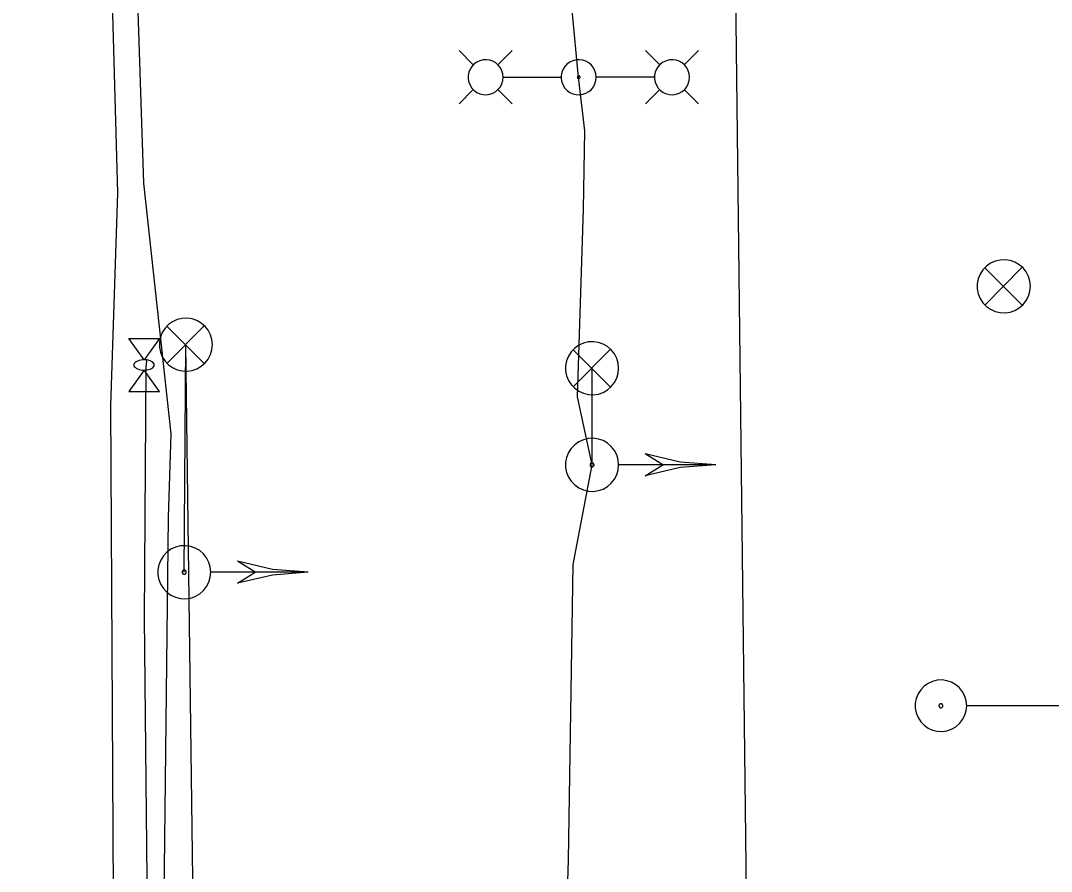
# Model space of a CAD drawing. Extents: x 596028 to 606371, y 330010 to 403088.
# Drawn here: x 601744.9 to 601873, y 401663 to 401768.7 of the extents above; entities that cross this region are included whole.
import ezdxf

# ---------------------------------------------------------------- set-up
doc = ezdxf.new("R2010")
doc.units = 0
for name, color, linetype in [('E_LTG', 7, 'Continuous'), ('E_SIG', 7, 'Continuous'), ('E_UTL_E_Bold', 7, 'Continuous'), ('E_UTL_E_UG', 7, 'Continuous'), ('E_UTL_FO_UG', 7, 'Continuous'), ('E_UTL_G_UG', 7, 'Continuous'), ('E_UTL_W_UG', 7, 'Continuous')]:
    doc.layers.add(name, color=color, linetype=linetype)

msp = doc.modelspace()

# ---------------------------------------------------------------- linework, layer by layer
at = {"layer": 'E_LTG'}
for points in [[(601801.18, 401763.15), (601799.41, 401764.93)], [(601804.23, 401763.15), (601806.01, 401764.93)], [(601824.36, 401763.15), (601822.58, 401764.93)], [(601827.4, 401763.15), (601829.18, 401764.93)], [(601804.88, 401761.63), (601804.85, 401762.04), (601804.73, 401762.44), (601804.54, 401762.8), (601804.28, 401763.13), (601803.97, 401763.4), (601803.61, 401763.61), (601803.22, 401763.74), (601802.81, 401763.8), (601802.4, 401763.78), (601802, 401763.68), (601801.62, 401763.51), (601801.28, 401763.27), (601801, 401762.97), (601800.78, 401762.62), (601800.62, 401762.24), (601800.54, 401761.83), (601800.54, 401761.42), (601800.62, 401761.01), (601800.78, 401760.63), (601801, 401760.28), (601801.28, 401759.98), (601801.62, 401759.74), (601802, 401759.57), (601802.4, 401759.47), (601802.81, 401759.45), (601803.22, 401759.51), (601803.61, 401759.65), (601803.97, 401759.85), (601804.28, 401760.13), (601804.54, 401760.45), (601804.73, 401760.82), (601804.85, 401761.21), (601804.88, 401761.63)], [(601816.45, 401761.63), (601816.41, 401762.04), (601816.29, 401762.43), (601816.1, 401762.8), (601815.85, 401763.13), (601815.54, 401763.4), (601815.18, 401763.61), (601814.79, 401763.74), (601814.38, 401763.8), (601813.96, 401763.78), (601813.56, 401763.68), (601813.19, 401763.51), (601812.85, 401763.27), (601812.56, 401762.97), (601812.34, 401762.62), (601812.19, 401762.24), (601812.11, 401761.83), (601812.11, 401761.42), (601812.19, 401761.01), (601812.34, 401760.63), (601812.56, 401760.28), (601812.85, 401759.98), (601813.19, 401759.74), (601813.56, 401759.57), (601813.96, 401759.47), (601814.38, 401759.45), (601814.79, 401759.51), (601815.18, 401759.65), (601815.54, 401759.85), (601815.85, 401760.12), (601816.1, 401760.45), (601816.29, 401760.82), (601816.41, 401761.21), (601816.45, 401761.63)], [(601828.05, 401761.63), (601828.01, 401762.04), (601827.9, 401762.43), (601827.71, 401762.8), (601827.45, 401763.13), (601827.14, 401763.4), (601826.78, 401763.61), (601826.39, 401763.74), (601825.98, 401763.8), (601825.57, 401763.78), (601825.17, 401763.68), (601824.79, 401763.51), (601824.45, 401763.27), (601824.17, 401762.97), (601823.94, 401762.62), (601823.79, 401762.24), (601823.71, 401761.83), (601823.71, 401761.42), (601823.79, 401761.01), (601823.94, 401760.63), (601824.17, 401760.28), (601824.45, 401759.98), (601824.79, 401759.74), (601825.17, 401759.57), (601825.57, 401759.47), (601825.98, 401759.45), (601826.39, 401759.51), (601826.78, 401759.65), (601827.14, 401759.85), (601827.45, 401760.12), (601827.71, 401760.45), (601827.9, 401760.82), (601828.01, 401761.21), (601828.05, 401761.63)], [(601804.92, 401761.63), (601812.1, 401761.63)], [(601814.44, 401761.63), (601814.44, 401761.66), (601814.43, 401761.69), (601814.41, 401761.72), (601814.4, 401761.74), (601814.37, 401761.76), (601814.34, 401761.78), (601814.31, 401761.79), (601814.28, 401761.79), (601814.25, 401761.79), (601814.22, 401761.78), (601814.19, 401761.77), (601814.17, 401761.75), (601814.14, 401761.73), (601814.13, 401761.7), (601814.11, 401761.67), (601814.11, 401761.64), (601814.11, 401761.61), (601814.11, 401761.58), (601814.13, 401761.55), (601814.14, 401761.52), (601814.17, 401761.5), (601814.19, 401761.48), (601814.22, 401761.47), (601814.25, 401761.46), (601814.28, 401761.46), (601814.31, 401761.46), (601814.34, 401761.47), (601814.37, 401761.49), (601814.4, 401761.51), (601814.41, 401761.54), (601814.43, 401761.56), (601814.44, 401761.59), (601814.44, 401761.63)], [(601823.67, 401761.63), (601816.49, 401761.63)], [(601801.18, 401760.1), (601799.41, 401758.33)], [(601804.23, 401760.1), (601806.01, 401758.33)], [(601824.36, 401760.1), (601822.58, 401758.33)], [(601827.4, 401760.1), (601829.18, 401758.33)]]:
    msp.add_lwpolyline(points, dxfattribs=at)
at = {"layer": 'E_SIG'}
for points in [[(601870.41, 401735.65), (601870.35, 401736.28), (601870.17, 401736.88), (601869.89, 401737.44), (601869.5, 401737.93), (601869.02, 401738.34), (601868.48, 401738.65), (601867.89, 401738.86), (601867.27, 401738.95), (601866.64, 401738.92), (601866.03, 401738.77), (601865.46, 401738.51), (601864.95, 401738.15), (601864.51, 401737.69), (601864.18, 401737.17), (601863.94, 401736.58), (601863.82, 401735.97), (601863.82, 401735.34), (601863.94, 401734.72), (601864.18, 401734.14), (601864.51, 401733.61), (601864.95, 401733.16), (601865.46, 401732.8), (601866.03, 401732.53), (601866.64, 401732.39), (601867.27, 401732.36), (601867.89, 401732.45), (601868.48, 401732.65), (601869.02, 401732.96), (601869.5, 401733.38), (601869.89, 401733.87), (601870.17, 401734.43), (601870.35, 401735.03), (601870.41, 401735.65)], [(601869.37, 401737.99), (601864.76, 401733.33)], [(601864.76, 401737.94), (601869.41, 401733.29)], [(601768.75, 401728.41), (601768.69, 401729.03), (601768.51, 401729.63), (601768.23, 401730.19), (601767.84, 401730.68), (601767.36, 401731.09), (601766.82, 401731.41), (601766.23, 401731.61), (601765.61, 401731.7), (601764.98, 401731.67), (601764.37, 401731.53), (601763.8, 401731.26), (601763.29, 401730.9), (601762.86, 401730.45), (601762.52, 401729.92), (601762.28, 401729.34), (601762.17, 401728.72), (601762.17, 401728.09), (601762.28, 401727.48), (601762.52, 401726.89), (601762.86, 401726.37), (601763.29, 401725.91), (601763.8, 401725.55), (601764.37, 401725.29), (601764.98, 401725.14), (601765.61, 401725.11), (601766.23, 401725.2), (601766.82, 401725.4), (601767.36, 401725.72), (601767.84, 401726.13), (601768.23, 401726.62), (601768.51, 401727.18), (601768.69, 401727.78), (601768.75, 401728.41)], [(601767.71, 401730.74), (601763.1, 401726.08)], [(601763.1, 401730.69), (601767.76, 401726.04)], [(601819.24, 401725.48), (601819.18, 401726.1), (601819, 401726.7), (601818.71, 401727.26), (601818.33, 401727.75), (601817.85, 401728.16), (601817.31, 401728.48), (601816.72, 401728.68), (601816.1, 401728.77), (601815.47, 401728.74), (601814.86, 401728.59), (601814.29, 401728.33), (601813.78, 401727.97), (601813.34, 401727.52), (601813.01, 401726.99), (601812.77, 401726.4), (601812.65, 401725.79), (601812.65, 401725.16), (601812.77, 401724.55), (601813.01, 401723.96), (601813.34, 401723.44), (601813.78, 401722.98), (601814.29, 401722.62), (601814.86, 401722.36), (601815.47, 401722.21), (601816.1, 401722.18), (601816.72, 401722.27), (601817.31, 401722.47), (601817.85, 401722.79), (601818.33, 401723.2), (601818.71, 401723.69), (601819, 401724.25), (601819.18, 401724.85), (601819.24, 401725.48)], [(601818.2, 401727.81), (601813.59, 401723.15)], [(601813.59, 401727.76), (601818.24, 401723.11)], [(601819.24, 401713.47), (601819.18, 401714.1), (601819, 401714.7), (601818.72, 401715.26), (601818.33, 401715.75), (601817.85, 401716.16), (601817.31, 401716.48), (601816.72, 401716.68), (601816.1, 401716.77), (601815.47, 401716.74), (601814.86, 401716.59), (601814.29, 401716.33), (601813.78, 401715.97), (601813.35, 401715.51), (601813.01, 401714.99), (601812.77, 401714.4), (601812.65, 401713.79), (601812.65, 401713.16), (601812.77, 401712.54), (601813.01, 401711.96), (601813.35, 401711.43), (601813.78, 401710.98), (601814.29, 401710.62), (601814.86, 401710.36), (601815.47, 401710.21), (601816.1, 401710.18), (601816.72, 401710.27), (601817.31, 401710.47), (601817.85, 401710.79), (601818.33, 401711.2), (601818.72, 401711.69), (601819, 401712.25), (601819.18, 401712.85), (601819.24, 401713.47)], [(601831.34, 401713.47), (601826.89, 401713.82), (601822.54, 401714.85)], [(601824.74, 401713.47), (601822.54, 401714.85)], [(601816.19, 401713.47), (601816.19, 401713.52), (601816.17, 401713.57), (601816.15, 401713.61), (601816.12, 401713.65), (601816.09, 401713.68), (601816.04, 401713.7), (601816, 401713.72), (601815.95, 401713.73), (601815.9, 401713.72), (601815.86, 401713.71), (601815.81, 401713.69), (601815.77, 401713.67), (601815.74, 401713.63), (601815.72, 401713.59), (601815.7, 401713.55), (601815.69, 401713.5), (601815.69, 401713.45), (601815.7, 401713.4), (601815.72, 401713.36), (601815.74, 401713.32), (601815.77, 401713.28), (601815.81, 401713.26), (601815.86, 401713.24), (601815.9, 401713.22), (601815.95, 401713.22), (601816, 401713.23), (601816.04, 401713.24), (601816.09, 401713.27), (601816.12, 401713.3), (601816.15, 401713.34), (601816.17, 401713.38), (601816.19, 401713.43), (601816.19, 401713.47)], [(601831.34, 401713.47), (601819.3, 401713.47)], [(601831.34, 401713.47), (601826.89, 401713.13), (601822.54, 401712.1)], [(601822.54, 401712.1), (601824.74, 401713.47)], [(601768.55, 401700.14), (601768.49, 401700.76), (601768.31, 401701.36), (601768.03, 401701.92), (601767.64, 401702.41), (601767.17, 401702.82), (601766.62, 401703.14), (601766.03, 401703.34), (601765.41, 401703.43), (601764.78, 401703.4), (601764.17, 401703.25), (601763.6, 401702.99), (601763.09, 401702.63), (601762.66, 401702.18), (601762.32, 401701.65), (601762.08, 401701.07), (601761.97, 401700.45), (601761.97, 401699.82), (601762.08, 401699.21), (601762.32, 401698.62), (601762.66, 401698.1), (601763.09, 401697.64), (601763.6, 401697.28), (601764.17, 401697.02), (601764.78, 401696.87), (601765.41, 401696.84), (601766.03, 401696.93), (601766.62, 401697.13), (601767.17, 401697.45), (601767.64, 401697.86), (601768.03, 401698.35), (601768.31, 401698.91), (601768.49, 401699.51), (601768.55, 401700.14)], [(601780.65, 401700.14), (601776.2, 401700.48), (601771.85, 401701.51)], [(601774.05, 401700.14), (601771.85, 401701.51)], [(601765.5, 401700.14), (601765.5, 401700.18), (601765.49, 401700.23), (601765.46, 401700.27), (601765.43, 401700.31), (601765.4, 401700.34), (601765.36, 401700.37), (601765.31, 401700.38), (601765.26, 401700.39), (601765.21, 401700.39), (601765.17, 401700.37), (601765.12, 401700.35), (601765.09, 401700.33), (601765.05, 401700.29), (601765.03, 401700.25), (601765.01, 401700.21), (601765, 401700.16), (601765, 401700.11), (601765.01, 401700.07), (601765.03, 401700.02), (601765.05, 401699.98), (601765.09, 401699.95), (601765.12, 401699.92), (601765.17, 401699.9), (601765.21, 401699.89), (601765.26, 401699.88), (601765.31, 401699.89), (601765.36, 401699.91), (601765.4, 401699.93), (601765.43, 401699.96), (601765.46, 401700), (601765.49, 401700.04), (601765.5, 401700.09), (601765.5, 401700.14)], [(601780.65, 401700.14), (601768.61, 401700.14)], [(601780.65, 401700.14), (601776.2, 401699.79), (601771.85, 401698.76)], [(601771.85, 401698.76), (601774.05, 401700.14)], [(601862.5, 401683.55), (601862.44, 401684.15), (601862.27, 401684.74), (601861.99, 401685.28), (601861.61, 401685.76), (601861.15, 401686.16), (601860.63, 401686.46), (601860.05, 401686.66), (601859.45, 401686.75), (601858.84, 401686.72), (601858.25, 401686.58), (601857.69, 401686.32), (601857.2, 401685.97), (601856.78, 401685.53), (601856.45, 401685.02), (601856.22, 401684.45), (601856.11, 401683.85), (601856.11, 401683.24), (601856.22, 401682.65), (601856.45, 401682.08), (601856.78, 401681.57), (601857.2, 401681.13), (601857.69, 401680.77), (601858.25, 401680.52), (601858.84, 401680.38), (601859.45, 401680.35), (601860.05, 401680.44), (601860.63, 401680.63), (601861.15, 401680.94), (601861.61, 401681.34), (601861.99, 401681.82), (601862.27, 401682.36), (601862.44, 401682.94), (601862.5, 401683.55)], [(601859.54, 401683.55), (601859.54, 401683.59), (601859.52, 401683.64), (601859.5, 401683.68), (601859.47, 401683.72), (601859.44, 401683.75), (601859.4, 401683.77), (601859.35, 401683.79), (601859.31, 401683.79), (601859.26, 401683.79), (601859.22, 401683.78), (601859.17, 401683.76), (601859.13, 401683.73), (601859.1, 401683.7), (601859.08, 401683.66), (601859.06, 401683.62), (601859.05, 401683.57), (601859.05, 401683.52), (601859.06, 401683.48), (601859.08, 401683.44), (601859.1, 401683.4), (601859.13, 401683.36), (601859.17, 401683.34), (601859.22, 401683.32), (601859.26, 401683.31), (601859.31, 401683.3), (601859.35, 401683.31), (601859.4, 401683.33), (601859.44, 401683.35), (601859.47, 401683.38), (601859.5, 401683.42), (601859.52, 401683.46), (601859.54, 401683.5), (601859.54, 401683.55)], [(601889.19, 401683.55), (601862.55, 401683.55)]]:
    msp.add_lwpolyline(points, dxfattribs=at)
at = {"layer": 'E_UTL_E_Bold'}
for points in [[(601758.36, 401729.18), (601762.17, 401729.18)], [(601760.26, 401726.52), (601758.36, 401729.18)], [(601762.17, 401729.18), (601760.26, 401726.52)], [(601761.53, 401725.88), (601761.51, 401726), (601761.44, 401726.12), (601761.33, 401726.23), (601761.18, 401726.32), (601761, 401726.4), (601760.79, 401726.46), (601760.56, 401726.5), (601760.32, 401726.52), (601760.08, 401726.51), (601759.85, 401726.48), (601759.63, 401726.43), (601759.43, 401726.36), (601759.27, 401726.28), (601759.13, 401726.17), (601759.04, 401726.06), (601759, 401725.94), (601759, 401725.82), (601759.04, 401725.7), (601759.13, 401725.59), (601759.27, 401725.49), (601759.43, 401725.4), (601759.63, 401725.33), (601759.85, 401725.28), (601760.08, 401725.25), (601760.32, 401725.25), (601760.56, 401725.27), (601760.79, 401725.31), (601761, 401725.37), (601761.18, 401725.45), (601761.33, 401725.54), (601761.44, 401725.65), (601761.51, 401725.76), (601761.53, 401725.88)], [(601760.26, 401725.25), (601758.36, 401722.58)], [(601762.17, 401722.58), (601760.26, 401725.25)], [(601758.36, 401722.58), (601762.17, 401722.58)]]:
    msp.add_lwpolyline(points, dxfattribs=at)
at = {"layer": 'E_UTL_E_UG'}
for points in [[(601814.89, 401745.25), (601815.02, 401754.97), (601814.27, 401761.63), (601812.68, 401778.24), (601809.59, 401814.46), (601805.1, 401865.88), (601803.79, 401891.45), (601801.27, 401903.19), (601796.91, 401908.93), (601794.6, 401910.85), (601793.91, 401911.48), (601794.17, 401918.21), (601794.08, 401933.39), (601793.72, 401955.39), (601791.56, 402008.5), (601789.98, 402044.4), (601789.17, 402058.56), (601789.2, 402059.43), (601788.56, 402137.72)], [(601805.24, 401539.87), (601808.56, 401541.23), (601808.79, 401545.29), (601808.65, 401554.47), (601806.99, 401564.43), (601806.69, 401565.29), (601807.72, 401567.11), (601809.17, 401572.49), (601809.34, 401576.64), (601809.64, 401584.23), (601810.89, 401606.61), (601811.76, 401624.37), (601812.99, 401664.4), (601813.57, 401701.1), (601815.94, 401713.47), (601814.14, 401721.94), (601814.89, 401745.25)], [(601765.25, 401700.14), (601765.45, 401728.41)], [(601767.34, 401583.04), (601765.45, 401728.41)], [(601747.27, 401541.51), (601748.43, 401542.84), (601752.08, 401545.61), (601758.54, 401547.68), (601760.84, 401549.06), (601761.12, 401550.68), (601761.65, 401570.23), (601761.01, 401625.62), (601760.29, 401694.48), (601760.51, 401725.58), (601760.59, 401726.44)], [(601815.94, 401713.47), (601815.94, 401725.47)]]:
    msp.add_lwpolyline(points, dxfattribs=at)
at = {"layer": 'E_UTL_FO_UG'}
msp.add_lwpolyline([(601770.09, 401344.94), (601770.83, 401367.28), (601771.5, 401384.95), (601768.99, 401402.53), (601770.4, 401449.14), (601769.81, 401478.22), (601770.48, 401497.86), (601770.17, 401518.39), (601769.34, 401533.05), (601768.22, 401550.79), (601767.55, 401574.72), (601765.93, 401593.67), (601762.83, 401601.03), (601762, 401611), (601762.43, 401630.68), (601763.29, 401706.94), (601763.64, 401717.33), (601760.21, 401748.46), (601759.39, 401773.62)], dxfattribs=at)
at = {"layer": 'E_UTL_G_UG'}
msp.add_lwpolyline([(601762.94, 401317.85), (601761.55, 401381.27), (601760.52, 401445.28), (601759.84, 401517.14), (601758.69, 401566.21), (601757.33, 401576.17), (601756.56, 401645.01), (601756.11, 401720.81), (601756.98, 401747.28), (601755.51, 401800.74), (601754.63, 401861.14), (601754.32, 401881.97), (601744.91, 401881.92)], dxfattribs=at)
at = {"layer": 'E_UTL_W_UG'}
msp.add_lwpolyline([(601871.12, 400642.91), (601836.6, 401012.05), (601839.84, 401262.07), (601832.79, 401859.37), (601825.88, 402219.07), (601826.21, 402224.15), (601837.07, 402461.82), (601844.07, 402461.82), (601843.9, 402567.31)], dxfattribs=at)

doc.saveas('drawing.dxf')
